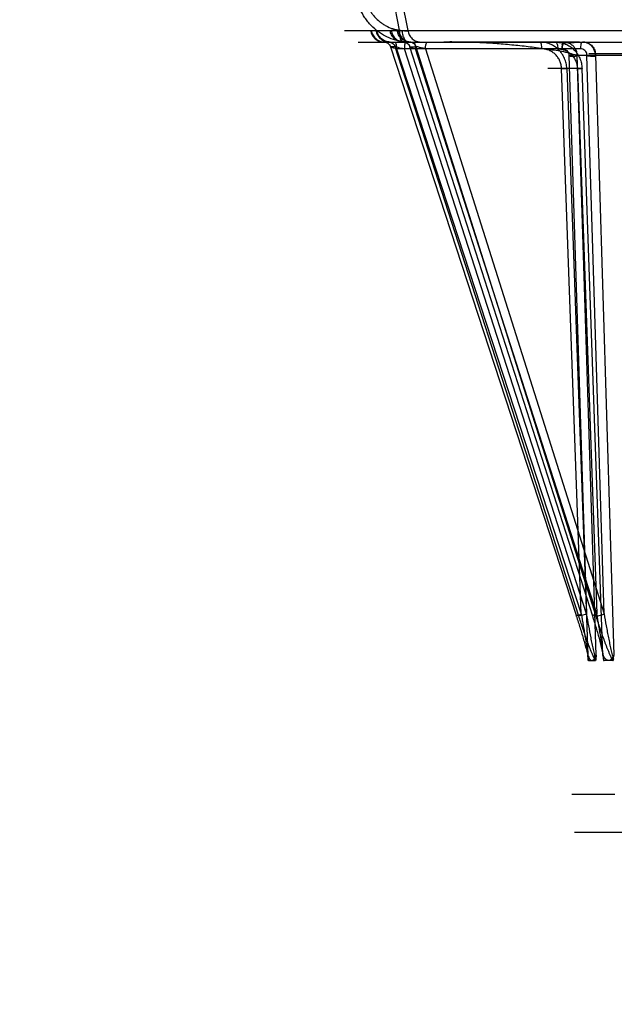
# Model space of a CAD drawing. Header units: millimetres. Extents: x 0 to 297, y 0 to 210.
# Tile 383 of 455: x 239.364 to 239.71, y 159.995 to 160.568. Entities that reach past the tile are written whole.
import ezdxf

# ---------------------------------------------------------------- set-up
doc = ezdxf.new("R2010")
doc.units = ezdxf.units.MM
doc.header["$LTSCALE"] = 16.335
doc.layers.get('0').update_dxf_attribs({"linetype": 'CONTINUOUS'})
doc.layers.add('AXES_REF', color=7, linetype='CONTINUOUS')
doc.layers.add('INTFCLR_144815', color=7, linetype='CONTINUOUS')

msp = doc.modelspace()

# ---------------------------------------------------------------- linework, layer by layer
at = {"color": 7, "linetype": 'Continuous'}
for radius in [7.75666, 7.756, 7.70633]:
    msp.add_circle((241.43024, 154.5393), radius, dxfattribs=at)
msp.add_arc((241.43024, 154.5393), 7.68, 278.277129, 261.722871, dxfattribs=at)
at = {"layer": 'AXES_REF', "color": 9, "linetype": 'Continuous'}
msp.add_arc((241.43024, 154.5393), 7.07561, 94.411812, 85.588188, dxfattribs=at)
at = {"layer": 'INTFCLR_144815', "color": 9, "linetype": 'Continuous'}
for p, q in [((239.58497, 160.5622), (239.58105, 160.58176)), ((239.58631, 160.5793), (239.58977, 160.56205)), ((239.55287, 160.56205), (239.7587, 160.56205)), ((239.56848, 160.56204), (239.57027, 160.56204)), ((239.58356, 160.56204), (239.58001, 160.56204)), ((239.58628, 160.56186), (239.58498, 160.5622)), ((239.56077, 160.5553), (240.88033, 160.5553)), ((239.57598, 160.5553), (239.57575, 160.5553)), ((239.57871, 160.5553), (239.57691, 160.5553)), ((239.57876, 160.5553), (239.57871, 160.5553)), ((239.57938, 160.5553), (239.57876, 160.5553)), ((239.59018, 160.5553), (239.58682, 160.55551)), ((239.587, 160.5553), (239.58736, 160.5553)), ((239.58736, 160.5553), (239.58742, 160.5553)), ((239.58742, 160.5553), (239.59092, 160.5553)), ((239.59092, 160.5553), (239.59098, 160.5553)), ((239.57963, 160.55256), (239.68791, 160.22118)), ((239.58232, 160.55256), (239.57963, 160.55256)), ((239.6893, 160.22118), (239.58232, 160.55256)), ((239.58323, 160.55133), (239.69071, 160.22241)), ((239.69027, 160.55133), (239.58323, 160.55133)), ((239.6939, 160.22241), (239.58771, 160.55133)), ((239.69744, 160.22118), (239.59096, 160.55256)), ((239.59096, 160.55256), (239.59446, 160.55256)), ((239.6999, 160.22241), (239.59421, 160.55133)), ((239.59446, 160.55256), (239.69925, 160.22118)), ((239.59449, 160.55256), (239.59446, 160.55256)), ((239.60004, 160.55133), (239.70405, 160.22241)), ((239.68354, 160.54747), (239.6939, 160.22241)), ((239.69944, 160.19845), (239.68831, 160.54758)), ((239.68831, 160.54758), (239.83376, 160.54758)), ((239.70405, 160.22241), (239.69408, 160.54747)), ((240.73294, 160.54842), (239.6951, 160.54842)), ((239.69905, 160.54758), (239.70976, 160.19845)), ((239.69123, 160.53986), (239.67138, 160.53986)), ((239.67935, 160.53975), (239.68244, 160.53986)), ((239.69071, 160.22241), (239.67935, 160.53975)), ((239.68236, 160.53986), (239.69458, 160.19845)), ((239.68855, 160.53975), (239.69123, 160.53986)), ((239.68855, 160.53975), (239.6999, 160.22241)), ((239.70344, 160.19845), (239.69123, 160.53986))]:
    msp.add_line(p, q, dxfattribs=at)
at = {"layer": 'INTFCLR_144815', "color": 7, "linetype": 'Continuous'}
for p, q in [((239.68831, 160.54758), (239.68354, 160.54747)), ((239.69408, 160.54747), (239.69905, 160.54758))]:
    msp.add_line(p, q, dxfattribs=at)
at = {"layer": 'INTFCLR_144815', "color": 6, "linetype": 'Continuous'}
for p, q in [((239.69475, 160.19606), (239.69458, 160.19845)), ((239.69944, 160.19845), (239.69927, 160.19606)), ((239.70344, 160.19845), (239.70366, 160.19606)), ((239.70954, 160.19606), (239.70976, 160.19845)), ((239.69475, 160.19605), (239.69475, 160.19606)), ((239.69475, 160.19602), (239.69475, 160.19604)), ((239.69476, 160.19599), (239.69475, 160.19601)), ((239.69504, 160.1953), (239.69899, 160.1953)), ((239.69927, 160.19592), (239.69926, 160.19591)), ((239.69926, 160.1959), (239.69926, 160.19589)), ((239.69927, 160.19596), (239.69927, 160.19595)), ((239.69927, 160.19594), (239.69927, 160.19593)), ((239.70366, 160.19606), (239.70366, 160.19605)), ((239.70366, 160.19604), (239.70366, 160.19604)), ((239.70366, 160.19603), (239.70366, 160.19602)), ((239.70366, 160.19601), (239.70366, 160.196)), ((239.70366, 160.19599), (239.70366, 160.19599)), ((239.70367, 160.19595), (239.70367, 160.19594)), ((239.70367, 160.19593), (239.70367, 160.19592)), ((239.70917, 160.1953), (239.70403, 160.1953)), ((239.71032, 160.11738), (239.68519, 160.11738)), ((239.6869, 160.09548), (240.74114, 160.09548))]:
    msp.add_line(p, q, dxfattribs=at)
for points in [[(239.69504, 160.1953), (239.69502, 160.1953), (239.69501, 160.1953), (239.69499, 160.19531), (239.69498, 160.19531), (239.69496, 160.19532), (239.69495, 160.19533), (239.69494, 160.19534), (239.69493, 160.19535), (239.69492, 160.19536), (239.69491, 160.19537), (239.6949, 160.19539), (239.69489, 160.1954), (239.69488, 160.19542), (239.69487, 160.19543), (239.69486, 160.19545), (239.69485, 160.19547), (239.69484, 160.19549), (239.69484, 160.19551), (239.69483, 160.19553), (239.69482, 160.19555), (239.69482, 160.19557), (239.69481, 160.19559), (239.69481, 160.19561), (239.6948, 160.19563), (239.6948, 160.19565), (239.69479, 160.19567), (239.69479, 160.19569), (239.69478, 160.19571), (239.69478, 160.19573), (239.69478, 160.19575), (239.69478, 160.19577), (239.69477, 160.19579), (239.69477, 160.19581), (239.69477, 160.19583), (239.69477, 160.19585), (239.69476, 160.19587), (239.69476, 160.19589), (239.69476, 160.19591), (239.69476, 160.19592), (239.69476, 160.19594), (239.69476, 160.19596), (239.69476, 160.19597)], [(239.69926, 160.19585), (239.69926, 160.19584), (239.69926, 160.19582), (239.69926, 160.19581), (239.69925, 160.1958), (239.69925, 160.19579), (239.69925, 160.19577), (239.69925, 160.19576), (239.69925, 160.19575), (239.69924, 160.19573), (239.69924, 160.19572), (239.69924, 160.19571), (239.69924, 160.19569), (239.69923, 160.19568), (239.69923, 160.19566), (239.69923, 160.19565), (239.69923, 160.19563), (239.69922, 160.19562), (239.69922, 160.1956), (239.69921, 160.19559), (239.69921, 160.19557), (239.69921, 160.19556), (239.6992, 160.19554), (239.6992, 160.19553), (239.69919, 160.19551), (239.69919, 160.1955), (239.69918, 160.19549), (239.69918, 160.19547), (239.69917, 160.19546), (239.69916, 160.19544), (239.69916, 160.19543), (239.69915, 160.19542), (239.69914, 160.19541), (239.69913, 160.19539), (239.69913, 160.19538), (239.69912, 160.19537), (239.69911, 160.19536), (239.6991, 160.19535), (239.69909, 160.19534), (239.69908, 160.19533), (239.69907, 160.19533), (239.69906, 160.19532), (239.69905, 160.19531), (239.69904, 160.19531), (239.69903, 160.1953), (239.69902, 160.1953), (239.699, 160.1953), (239.69899, 160.1953)], [(239.69926, 160.19588), (239.69926, 160.19587), (239.69926, 160.19586)], [(239.69927, 160.19606), (239.69927, 160.19606), (239.69927, 160.19605), (239.69927, 160.19604), (239.69927, 160.19604)], [(239.69927, 160.19602), (239.69927, 160.19599), (239.69927, 160.19598)], [(239.70367, 160.19598), (239.70367, 160.19597), (239.70367, 160.19596)], [(239.70367, 160.19591), (239.70367, 160.1959), (239.70367, 160.19589), (239.70367, 160.19588), (239.70368, 160.19587), (239.70368, 160.19586), (239.70368, 160.19585), (239.70368, 160.19584), (239.70368, 160.19582), (239.70368, 160.19581), (239.70369, 160.1958), (239.70369, 160.19579), (239.70369, 160.19577), (239.70369, 160.19576), (239.7037, 160.19575), (239.7037, 160.19573), (239.7037, 160.19572), (239.7037, 160.19571), (239.70371, 160.19569), (239.70371, 160.19568), (239.70371, 160.19566), (239.70372, 160.19565), (239.70372, 160.19563), (239.70373, 160.19562), (239.70373, 160.1956), (239.70374, 160.19559), (239.70374, 160.19557), (239.70375, 160.19556), (239.70375, 160.19554), (239.70376, 160.19553), (239.70377, 160.19551), (239.70377, 160.1955), (239.70378, 160.19549), (239.70379, 160.19547), (239.7038, 160.19546), (239.7038, 160.19544), (239.70381, 160.19543), (239.70382, 160.19542), (239.70383, 160.19541), (239.70384, 160.19539), (239.70385, 160.19538), (239.70386, 160.19537), (239.70387, 160.19536), (239.70388, 160.19535), (239.7039, 160.19534), (239.70391, 160.19533), (239.70392, 160.19533), (239.70394, 160.19532), (239.70395, 160.19531), (239.70396, 160.19531), (239.70398, 160.1953), (239.704, 160.1953), (239.70401, 160.1953), (239.70403, 160.1953)], [(239.70917, 160.1953), (239.70919, 160.1953), (239.70921, 160.1953), (239.70923, 160.19531), (239.70924, 160.19531), (239.70926, 160.19532), (239.70928, 160.19533), (239.70929, 160.19534), (239.70931, 160.19535), (239.70932, 160.19536), (239.70934, 160.19537), (239.70935, 160.19539), (239.70936, 160.1954), (239.70937, 160.19542), (239.70939, 160.19543), (239.7094, 160.19545), (239.70941, 160.19547), (239.70942, 160.19549), (239.70943, 160.19551), (239.70944, 160.19553), (239.70944, 160.19555), (239.70945, 160.19557), (239.70946, 160.19559), (239.70947, 160.19561), (239.70947, 160.19563), (239.70948, 160.19565), (239.70948, 160.19567), (239.70949, 160.19569), (239.70949, 160.19571), (239.7095, 160.19573), (239.7095, 160.19575), (239.70951, 160.19577), (239.70951, 160.19579), (239.70951, 160.19581), (239.70952, 160.19583), (239.70952, 160.19585), (239.70952, 160.19587), (239.70952, 160.19589), (239.70952, 160.19591), (239.70953, 160.19592), (239.70953, 160.19594), (239.70953, 160.19596)], [(239.70953, 160.19597), (239.70953, 160.19599), (239.70953, 160.19601), (239.70953, 160.19602), (239.70954, 160.19604), (239.70954, 160.19605), (239.70954, 160.19606)]]:
    msp.add_lwpolyline(points, dxfattribs=at)
at = {"layer": 'INTFCLR_144815', "color": 9, "linetype": 'Continuous'}
for points, knots in [([(239.58682, 160.55551), (239.5859, 160.55562), (239.58407, 160.55593), (239.58049, 160.55691), (239.57747, 160.5582), (239.57504, 160.55959), (239.57344, 160.5606), (239.57075, 160.56256), (239.56798, 160.56521), (239.56557, 160.56819), (239.56341, 160.57138), (239.56188, 160.57441), (239.56085, 160.57712), (239.56024, 160.57896), (239.55938, 160.58222), (239.55899, 160.5851), (239.55889, 160.58702)], [0, 0, 0, 0, 0.060969, 0.121873, 0.243913, 0.274919, 0.306131, 0.368317, 0.493199, 0.556651, 0.619807, 0.746395, 0.778408, 0.810257, 0.873549, 1, 1, 1, 1]), ([(239.56369, 160.58584), (239.56379, 160.58439), (239.56411, 160.58223), (239.56479, 160.57979), (239.56526, 160.57841), (239.56607, 160.57638), (239.56724, 160.57411), (239.5689, 160.57171), (239.57073, 160.56948), (239.57284, 160.56749), (239.57488, 160.56602), (239.57609, 160.56526), (239.57793, 160.56422), (239.5802, 160.56325), (239.5829, 160.56252), (239.58428, 160.56229), (239.58498, 160.5622)], [0, 0, 0, 0, 0.126032, 0.189212, 0.221028, 0.253021, 0.379658, 0.442895, 0.506455, 0.631585, 0.693885, 0.725145, 0.756193, 0.878299, 0.939151, 1, 1, 1, 1]), ([(239.56803, 160.56205), (239.56817, 160.56115), (239.56876, 160.55934), (239.57055, 160.55709), (239.57301, 160.55563), (239.57486, 160.5553), (239.57575, 160.5553)], [0, 0, 0, 0, 0.244565, 0.503496, 0.760313, 1, 1, 1, 1]), ([(239.56848, 160.56204), (239.56862, 160.56116), (239.5692, 160.55938), (239.57094, 160.55715), (239.57333, 160.55568), (239.57515, 160.55532), (239.57602, 160.5553)], [0, 0, 0, 0, 0.244864, 0.503572, 0.760133, 1, 1, 1, 1]), ([(239.57121, 160.56204), (239.57134, 160.56116), (239.57192, 160.55938), (239.57365, 160.55715), (239.57603, 160.55568), (239.57784, 160.55532), (239.57871, 160.5553)], [0, 0, 0, 0, 0.245324, 0.504207, 0.760561, 1, 1, 1, 1]), ([(239.57938, 160.5553), (239.57849, 160.5553), (239.57665, 160.55563), (239.57421, 160.55709), (239.57243, 160.55935), (239.57184, 160.56115), (239.5717, 160.56205)], [0, 0, 0, 0, 0.239108, 0.495642, 0.754812, 1, 1, 1, 1]), ([(239.587, 160.5553), (239.58613, 160.5553), (239.58431, 160.55563), (239.58189, 160.55709), (239.58014, 160.55935), (239.57956, 160.56115), (239.57942, 160.56205)], [0, 0, 0, 0, 0.237878, 0.493812, 0.75349, 1, 1, 1, 1]), ([(239.58001, 160.56204), (239.58015, 160.56116), (239.58072, 160.55939), (239.58242, 160.55716), (239.58477, 160.55568), (239.58656, 160.55532), (239.58742, 160.5553)], [0, 0, 0, 0, 0.24681, 0.506276, 0.761969, 1, 1, 1, 1]), ([(239.59092, 160.5553), (239.59007, 160.55532), (239.58829, 160.55568), (239.58595, 160.55716), (239.58426, 160.55939), (239.58369, 160.56116), (239.58356, 160.56204)], [0, 0, 0, 0, 0.237461, 0.492881, 0.752581, 1, 1, 1, 1]), ([(239.58419, 160.56205), (239.58433, 160.56115), (239.58491, 160.55935), (239.58664, 160.5571), (239.58904, 160.55563), (239.59086, 160.5553), (239.59172, 160.5553)], [0, 0, 0, 0, 0.247336, 0.507333, 0.762893, 1, 1, 1, 1]), ([(239.58498, 160.5622), (239.58493, 160.56135), (239.58494, 160.55969), (239.58518, 160.5575), (239.58602, 160.5555), (239.58682, 160.55551)], [0, 0, 0, 0, 0.354192, 0.667454, 1, 1, 1, 1]), ([(239.58977, 160.56205), (239.58995, 160.56197), (239.59057, 160.56169), (239.58935, 160.56147), (239.58828, 160.56167), (239.587, 160.56177), (239.58628, 160.56186)], [0, 0, 0, 0, 0.131462, 0.235647, 0.534813, 1, 1, 1, 1]), ([(239.58628, 160.56186), (239.58636, 160.56101), (239.58664, 160.55938), (239.58747, 160.55726), (239.58864, 160.55573), (239.58972, 160.5553), (239.59018, 160.5553)], [0, 0, 0, 0, 0.3129, 0.602318, 0.830689, 1, 1, 1, 1]), ([(239.58977, 160.56205), (239.5899, 160.56115), (239.59033, 160.55981), (239.59132, 160.55824), (239.59229, 160.55719), (239.59342, 160.55634), (239.59503, 160.55554), (239.59637, 160.5553), (239.59723, 160.5553)], [0, 0, 0, 0, 0.247765, 0.377762, 0.508629, 0.638135, 0.764317, 1, 1, 1, 1]), ([(239.57598, 160.5553), (239.57635, 160.55529), (239.57713, 160.55516), (239.57822, 160.5546), (239.57911, 160.5537), (239.57948, 160.55295), (239.57961, 160.55256)], [0, 0, 0, 0, 0.22845, 0.488298, 0.749734, 1, 1, 1, 1]), ([(239.57871, 160.5553), (239.5791, 160.55529), (239.5799, 160.55515), (239.58099, 160.55457), (239.58184, 160.55367), (239.5822, 160.55294), (239.58232, 160.55256)], [0, 0, 0, 0, 0.242418, 0.497486, 0.754042, 1, 1, 1, 1]), ([(239.57876, 160.5553), (239.57915, 160.55529), (239.57994, 160.55515), (239.58102, 160.55456), (239.58187, 160.55367), (239.58223, 160.55294), (239.58235, 160.55256)], [0, 0, 0, 0, 0.241851, 0.496634, 0.753398, 1, 1, 1, 1]), ([(239.58323, 160.55133), (239.58323, 160.55182), (239.58317, 160.55298), (239.58301, 160.55417), (239.5826, 160.5553), (239.58233, 160.5553)], [0, 0, 0, 0, 0.35171, 0.80538, 1, 1, 1, 1]), ([(239.58736, 160.5553), (239.58775, 160.55529), (239.58854, 160.55515), (239.58961, 160.55456), (239.59046, 160.55367), (239.59081, 160.55294), (239.59094, 160.55256)], [0, 0, 0, 0, 0.241436, 0.496011, 0.752928, 1, 1, 1, 1]), ([(239.58742, 160.5553), (239.5878, 160.55529), (239.58859, 160.55515), (239.58965, 160.55456), (239.59049, 160.55367), (239.59084, 160.55294), (239.59096, 160.55256)], [0, 0, 0, 0, 0.240757, 0.494996, 0.752164, 1, 1, 1, 1]), ([(239.58861, 160.5553), (239.58847, 160.5553), (239.58814, 160.55486), (239.58794, 160.55402), (239.58775, 160.55276), (239.58772, 160.55182), (239.58771, 160.55133)], [0, 0, 0, 0, 0.103024, 0.325726, 0.650172, 1, 1, 1, 1]), ([(239.59446, 160.55256), (239.59434, 160.55294), (239.59399, 160.55367), (239.59315, 160.55456), (239.59209, 160.55515), (239.5913, 160.55529), (239.59092, 160.5553)], [0, 0, 0, 0, 0.247836, 0.505004, 0.759243, 1, 1, 1, 1]), ([(239.59098, 160.5553), (239.59134, 160.55529), (239.5921, 160.55516), (239.59316, 160.55459), (239.59401, 160.55369), (239.59437, 160.55295), (239.59449, 160.55256)], [0, 0, 0, 0, 0.225688, 0.48395, 0.746398, 1, 1, 1, 1]), ([(239.59304, 160.5553), (239.59352, 160.5553), (239.59393, 160.55405), (239.59416, 160.5528), (239.59421, 160.55182), (239.59421, 160.55133)], [0, 0, 0, 0, 0.334142, 0.655669, 1, 1, 1, 1]), ([(239.60004, 160.55133), (239.60004, 160.55182), (239.60012, 160.55297), (239.60031, 160.55427), (239.60091, 160.5553), (239.60121, 160.5553)], [0, 0, 0, 0, 0.342177, 0.788271, 1, 1, 1, 1]), ([(239.68236, 160.53986), (239.68234, 160.54037), (239.68226, 160.5414), (239.68199, 160.54292), (239.68158, 160.5444), (239.68103, 160.54583), (239.68035, 160.5472), (239.67929, 160.54893), (239.67798, 160.55049), (239.67647, 160.55184), (239.67485, 160.55304), (239.67306, 160.55399), (239.67118, 160.55466), (239.66923, 160.55515), (239.66773, 160.5553), (239.66674, 160.5553)], [0, 0, 0, 0, 0.063652, 0.127279, 0.190555, 0.253351, 0.316226, 0.37943, 0.504173, 0.566794, 0.629215, 0.752842, 0.815093, 0.87678, 1, 1, 1, 1]), ([(239.66674, 160.5553), (239.66688, 160.5553), (239.66721, 160.55486), (239.66752, 160.55357), (239.66764, 160.55227), (239.66764, 160.55133)], [0, 0, 0, 0, 0.103117, 0.326022, 1, 1, 1, 1]), ([(239.67588, 160.5553), (239.67636, 160.5553), (239.67677, 160.55405), (239.677, 160.5528), (239.67705, 160.55182), (239.67705, 160.55133)], [0, 0, 0, 0, 0.334142, 0.655669, 1, 1, 1, 1]), ([(239.67588, 160.5553), (239.67686, 160.5553), (239.67834, 160.55515), (239.68024, 160.55466), (239.6821, 160.55399), (239.68385, 160.55304), (239.68544, 160.55184), (239.68693, 160.55049), (239.68821, 160.54893), (239.68926, 160.5472), (239.68992, 160.54583), (239.69046, 160.5444), (239.691, 160.54242), (239.6912, 160.54088), (239.69123, 160.53986)], [0, 0, 0, 0, 0.122124, 0.183323, 0.245147, 0.368174, 0.430444, 0.493021, 0.618001, 0.681478, 0.744715, 0.807951, 0.871732, 1, 1, 1, 1]), ([(239.69144, 160.5553), (239.69097, 160.5553), (239.69036, 160.55346), (239.69027, 160.55228), (239.69027, 160.55133)], [0, 0, 0, 0, 0.334641, 1, 1, 1, 1]), ([(239.58323, 160.55133), (239.58269, 160.55149), (239.58186, 160.55171), (239.58061, 160.55214), (239.58021, 160.5522), (239.57949, 160.55256), (239.57961, 160.55256)], [0, 0, 0, 0, 0.442797, 0.7128, 0.90435, 1, 1, 1, 1]), ([(239.58235, 160.55256), (239.58301, 160.55256), (239.58421, 160.55221), (239.586, 160.55181), (239.58713, 160.5515), (239.58771, 160.55133)], [0, 0, 0, 0, 0.363382, 0.668548, 1, 1, 1, 1]), ([(239.59094, 160.55256), (239.59089, 160.55256), (239.59077, 160.55257), (239.59091, 160.55241), (239.59112, 160.55235), (239.5915, 160.55218), (239.59202, 160.55201), (239.59294, 160.5517), (239.59368, 160.55149), (239.59421, 160.55133)], [0, 0, 0, 0, 0.033052, 0.055554, 0.120786, 0.229163, 0.377368, 0.559793, 1, 1, 1, 1]), ([(239.60004, 160.55133), (239.59946, 160.5515), (239.59832, 160.55181), (239.59648, 160.55223), (239.59521, 160.55256), (239.59449, 160.55256)], [0, 0, 0, 0, 0.3192, 0.619999, 1, 1, 1, 1]), ([(239.67935, 160.53975), (239.67933, 160.54014), (239.67927, 160.54091), (239.67906, 160.54205), (239.67876, 160.54316), (239.67835, 160.54423), (239.67784, 160.54526), (239.67704, 160.54656), (239.67606, 160.54773), (239.67493, 160.54874), (239.67371, 160.54964), (239.67238, 160.55035), (239.67096, 160.55086), (239.66951, 160.55122), (239.66838, 160.55133), (239.66764, 160.55133)], [0, 0, 0, 0, 0.063687, 0.127349, 0.190659, 0.253486, 0.316388, 0.379613, 0.504379, 0.566999, 0.629413, 0.753, 0.81522, 0.87687, 1, 1, 1, 1]), ([(239.67705, 160.55133), (239.67779, 160.55133), (239.67889, 160.55122), (239.68032, 160.55086), (239.68171, 160.55035), (239.68302, 160.54964), (239.68421, 160.54874), (239.68532, 160.54773), (239.68628, 160.54655), (239.68707, 160.54526), (239.68757, 160.54423), (239.68797, 160.54316), (239.68838, 160.54168), (239.68853, 160.54052), (239.68855, 160.53975)], [0, 0, 0, 0, 0.122003, 0.183151, 0.244932, 0.367905, 0.430165, 0.492742, 0.617753, 0.68126, 0.744534, 0.807811, 0.871637, 1, 1, 1, 1]), ([(239.67965, 160.55133), (239.6799, 160.55135), (239.68063, 160.55133), (239.68181, 160.55092), (239.68318, 160.54969), (239.68359, 160.5483), (239.68354, 160.54747)], [0, 0, 0, 0, 0.120951, 0.357986, 0.592109, 1, 1, 1, 1]), ([(239.69408, 160.54747), (239.6941, 160.54766), (239.69407, 160.54826), (239.69381, 160.54933), (239.69272, 160.55086), (239.6912, 160.55139), (239.69027, 160.55133)], [0, 0, 0, 0, 0.09078, 0.300856, 0.535856, 1, 1, 1, 1]), ([(239.68791, 160.22118), (239.68788, 160.22118), (239.68778, 160.22117), (239.68788, 160.22132), (239.68807, 160.22138), (239.6884, 160.22156), (239.68887, 160.22174), (239.68965, 160.22204), (239.69027, 160.22226), (239.69071, 160.22241)], [0, 0, 0, 0, 0.030971, 0.052182, 0.118147, 0.231753, 0.389156, 0.57871, 1, 1, 1, 1]), ([(239.68791, 160.22118), (239.68866, 160.21888), (239.68976, 160.21543), (239.69116, 160.21082), (239.69216, 160.2074), (239.69311, 160.20403), (239.69384, 160.20124), (239.69436, 160.19906), (239.69475, 160.19727), (239.69498, 160.19602), (239.69504, 160.1953)], [0, 0, 0, 0, 0.270374, 0.4046, 0.537306, 0.668034, 0.79611, 0.858695, 0.918736, 1, 1, 1, 1]), ([(239.6939, 160.22241), (239.69343, 160.22225), (239.69247, 160.22193), (239.69095, 160.22153), (239.68989, 160.22116), (239.6893, 160.22118)], [0, 0, 0, 0, 0.313989, 0.631347, 1, 1, 1, 1]), ([(239.69899, 160.1953), (239.69831, 160.19649), (239.69754, 160.1983), (239.69634, 160.20121), (239.69526, 160.204), (239.69358, 160.20853), (239.69158, 160.21426), (239.69005, 160.21887), (239.6893, 160.22118)], [0, 0, 0, 0, 0.148676, 0.212372, 0.341856, 0.473191, 0.736522, 1, 1, 1, 1]), ([(239.69071, 160.22241), (239.69113, 160.22009), (239.69174, 160.21662), (239.69252, 160.212), (239.69308, 160.20856), (239.69362, 160.20517), (239.69403, 160.20238), (239.69433, 160.20019), (239.69457, 160.19827), (239.69474, 160.19691), (239.69475, 160.19606)], [0, 0, 0, 0, 0.264974, 0.396856, 0.527497, 0.656487, 0.783244, 0.84538, 0.905174, 1, 1, 1, 1]), ([(239.69927, 160.19606), (239.699, 160.19688), (239.69867, 160.19826), (239.69822, 160.20017), (239.69774, 160.20236), (239.69715, 160.20516), (239.69624, 160.20971), (239.69515, 160.21547), (239.69431, 160.22009), (239.6939, 160.22241)], [0, 0, 0, 0, 0.09658, 0.156913, 0.219155, 0.346402, 0.476097, 0.737371, 1, 1, 1, 1]), ([(239.6999, 160.22241), (239.69969, 160.22234), (239.69927, 160.22219), (239.6986, 160.22194), (239.69794, 160.22164), (239.69755, 160.22149), (239.69717, 160.2212), (239.69738, 160.22118), (239.69744, 160.22118)], [0, 0, 0, 0, 0.219366, 0.430371, 0.700316, 0.875747, 0.940821, 1, 1, 1, 1]), ([(239.70403, 160.1953), (239.70403, 160.19655), (239.70368, 160.19834), (239.70309, 160.20123), (239.70243, 160.20402), (239.70125, 160.20857), (239.6996, 160.2143), (239.69818, 160.21888), (239.69744, 160.22118)], [0, 0, 0, 0, 0.140359, 0.202543, 0.33066, 0.462205, 0.729285, 1, 1, 1, 1]), ([(239.69925, 160.22118), (239.69989, 160.22116), (239.70103, 160.22151), (239.70262, 160.22193), (239.70358, 160.22225), (239.70405, 160.22241)], [0, 0, 0, 0, 0.387723, 0.699632, 1, 1, 1, 1]), ([(239.69925, 160.22118), (239.69998, 160.21887), (239.70112, 160.2154), (239.70271, 160.21081), (239.70394, 160.20739), (239.70521, 160.204), (239.70633, 160.20122), (239.70726, 160.19904), (239.7081, 160.19724), (239.70873, 160.19599), (239.70917, 160.1953)], [0, 0, 0, 0, 0.262511, 0.394086, 0.525157, 0.655496, 0.784895, 0.849087, 0.911676, 1, 1, 1, 1]), ([(239.70366, 160.19606), (239.7037, 160.19743), (239.70344, 160.19934), (239.70309, 160.20236), (239.7027, 160.20516), (239.70203, 160.20972), (239.70111, 160.21548), (239.70031, 160.2201), (239.6999, 160.22241)], [0, 0, 0, 0, 0.153971, 0.215808, 0.342736, 0.472574, 0.735103, 1, 1, 1, 1]), ([(239.70405, 160.22241), (239.70445, 160.22009), (239.70507, 160.21661), (239.70594, 160.21199), (239.70661, 160.20856), (239.7073, 160.20516), (239.7079, 160.20237), (239.7084, 160.20018), (239.70887, 160.19826), (239.70922, 160.19688), (239.70954, 160.19606)], [0, 0, 0, 0, 0.262498, 0.393514, 0.523585, 0.652368, 0.779419, 0.841981, 0.902478, 1, 1, 1, 1])]:
    msp.add_open_spline(points, degree=3, knots=knots, dxfattribs=at)
at = {"layer": 'INTFCLR_144815', "color": 7, "linetype": 'Continuous'}
for points, knots in [([(239.67965, 160.55133), (239.67965, 160.55157), (239.67967, 160.55206), (239.67967, 160.55268), (239.67981, 160.55315), (239.67985, 160.55353), (239.67959, 160.55387), (239.67991, 160.55418), (239.68023, 160.55424), (239.68048, 160.55436), (239.68067, 160.5544), (239.68066, 160.55459), (239.68031, 160.55459), (239.67986, 160.5547), (239.679, 160.55474), (239.67595, 160.55498), (239.68258, 160.55506), (239.6855, 160.55509), (239.68736, 160.55512), (239.69033, 160.55516), (239.68725, 160.55524), (239.68383, 160.5552), (239.67504, 160.55526), (239.66422, 160.55526), (239.64474, 160.55528), (239.63728, 160.55529), (239.60752, 160.5553), (239.6116, 160.5553)], [0, 0, 0, 0, 0.007483, 0.015136, 0.018971, 0.022571, 0.026939, 0.029504, 0.034388, 0.0369, 0.038619, 0.039421, 0.041819, 0.047061, 0.054964, 0.069359, 0.117309, 0.149928, 0.178253, 0.192686, 0.201753, 0.243905, 0.328435, 0.452559, 0.597817, 0.873698, 1, 1, 1, 1]), ([(239.68831, 160.54758), (239.68684, 160.54783), (239.68394, 160.54872), (239.67954, 160.54987), (239.67497, 160.55045), (239.67039, 160.55115), (239.66575, 160.55178), (239.65944, 160.55259), (239.65142, 160.55348), (239.64165, 160.55435), (239.63339, 160.55485), (239.62673, 160.55513), (239.62001, 160.5553), (239.61497, 160.55533), (239.6116, 160.5553)], [0, 0, 0, 0, 0.057671, 0.117422, 0.1765, 0.236369, 0.29703, 0.358472, 0.483241, 0.61038, 0.73919, 0.804166, 0.869303, 1, 1, 1, 1]), ([(239.68055, 160.5553), (239.68011, 160.5553), (239.67987, 160.55388), (239.67968, 160.55272), (239.67965, 160.55174), (239.67965, 160.55133)], [0, 0, 0, 0, 0.318859, 0.703467, 1, 1, 1, 1]), ([(239.68055, 160.5553), (239.68091, 160.5553), (239.68163, 160.55525), (239.68271, 160.55501), (239.68375, 160.55462), (239.68473, 160.55408), (239.68561, 160.5534), (239.68638, 160.55262), (239.68704, 160.55174), (239.68757, 160.55079), (239.68797, 160.54976), (239.68822, 160.54868), (239.6883, 160.54795), (239.68831, 160.54758)], [0, 0, 0, 0, 0.088858, 0.179421, 0.271356, 0.363766, 0.45629, 0.546594, 0.636195, 0.726301, 0.816984, 0.908456, 1, 1, 1, 1]), ([(239.69144, 160.5553), (239.69192, 160.55533), (239.69289, 160.5553), (239.6943, 160.55496), (239.6956, 160.55434), (239.69675, 160.55348), (239.6977, 160.5524), (239.69842, 160.55115), (239.69885, 160.54989), (239.69903, 160.54868), (239.69907, 160.54794), (239.69905, 160.54758)], [0, 0, 0, 0, 0.118393, 0.235948, 0.352262, 0.469029, 0.585131, 0.702127, 0.819059, 0.910353, 1, 1, 1, 1]), ([(239.69905, 160.54758), (239.69902, 160.54826), (239.69881, 160.54964), (239.698, 160.55154), (239.69675, 160.55315), (239.69518, 160.55437), (239.69338, 160.55512), (239.69209, 160.5553), (239.69144, 160.5553)], [0, 0, 0, 0, 0.172436, 0.344311, 0.514991, 0.677619, 0.837959, 1, 1, 1, 1]), ([(239.68354, 160.54747), (239.68383, 160.54745), (239.68421, 160.54689), (239.68507, 160.54703), (239.6861, 160.54687), (239.6872, 160.54691), (239.68792, 160.54737), (239.68819, 160.54758), (239.68831, 160.54758)], [0, 0, 0, 0, 0.17222, 0.325541, 0.480663, 0.810181, 0.931492, 1, 1, 1, 1]), ([(239.69905, 160.54758), (239.69901, 160.54758), (239.69898, 160.54743), (239.69892, 160.54723), (239.69889, 160.54658), (239.69817, 160.54694), (239.69764, 160.54685), (239.69706, 160.54693), (239.69637, 160.54693), (239.69561, 160.54704), (239.69475, 160.54689), (239.69437, 160.54745), (239.69408, 160.54747)], [0, 0, 0, 0, 0.018297, 0.057167, 0.140767, 0.265196, 0.346322, 0.438784, 0.573098, 0.712471, 0.84856, 1, 1, 1, 1]), ([(239.69458, 160.19845), (239.69474, 160.19804), (239.69524, 160.19688), (239.69611, 160.19529), (239.69701, 160.1953)], [0, 0, 0, 0, 0.327453, 1, 1, 1, 1]), ([(239.69458, 160.19845), (239.69474, 160.19804), (239.69524, 160.19688), (239.69611, 160.19529), (239.69701, 160.1953)], [0, 0, 0, 0, 0.327482, 1, 1, 1, 1]), ([(239.69701, 160.1953), (239.6976, 160.1953), (239.69868, 160.19654), (239.69916, 160.19772), (239.69944, 160.19845)], [0, 0, 0, 0, 0.430751, 1, 1, 1, 1]), ([(239.7066, 160.1953), (239.70617, 160.1953), (239.70511, 160.1958), (239.70419, 160.19706), (239.70365, 160.19803), (239.70344, 160.19845)], [0, 0, 0, 0, 0.279502, 0.699443, 1, 1, 1, 1]), ([(239.7066, 160.1953), (239.70617, 160.1953), (239.70511, 160.1958), (239.70419, 160.19706), (239.70365, 160.19803), (239.70344, 160.19845)], [0, 0, 0, 0, 0.279454, 0.699406, 1, 1, 1, 1]), ([(239.70976, 160.19845), (239.70955, 160.19803), (239.70914, 160.1973), (239.70828, 160.19607), (239.7073, 160.19529), (239.7066, 160.1953)], [0, 0, 0, 0, 0.302873, 0.543533, 1, 1, 1, 1]), ([(239.70976, 160.19845), (239.70955, 160.19803), (239.70914, 160.1973), (239.70828, 160.19607), (239.7073, 160.19529), (239.7066, 160.1953)], [0, 0, 0, 0, 0.3029, 0.543572, 1, 1, 1, 1])]:
    msp.add_open_spline(points, degree=3, knots=knots, dxfattribs=at)

doc.saveas('drawing.dxf')
